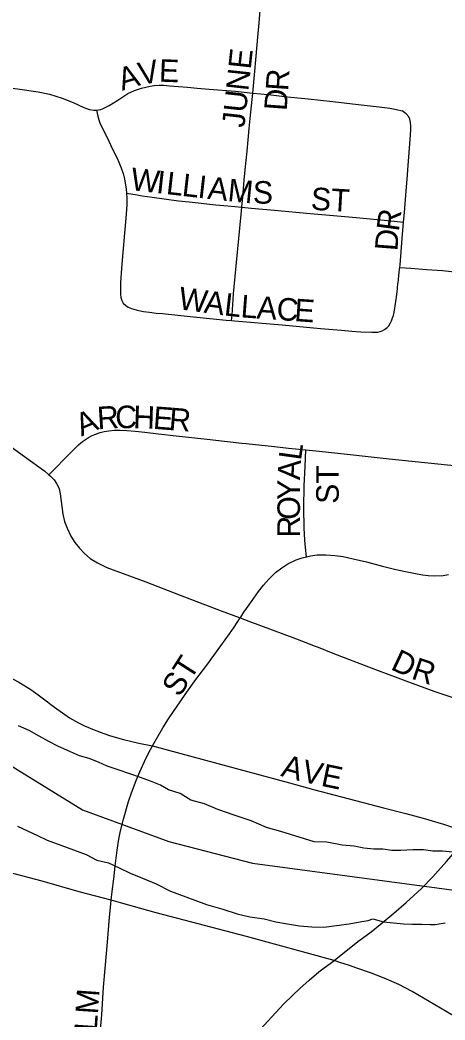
# Model space of a CAD drawing. Extents: x 1410790 to 1770854, y 448063 to 770588.
# Drawn here: x 1542376 to 1543317, y 667165 to 669381 of the extents above; entities that cross this region are included whole.
import ezdxf

# ---------------------------------------------------------------- set-up
doc = ezdxf.new("R2010")
doc.units = 0
for name, color, linetype in [('GM_X_City_Street', 7, 'Continuous'), ('GM_X_City_Street_Text', 7, 'Continuous'), ('GM_X_Minor_River', 7, 'Continuous'), ('GM_X_State_Route', 7, 'Continuous')]:
    doc.layers.add(name, color=color, linetype=linetype)

msp = doc.modelspace()

# ---------------------------------------------------------------- linework, layer by layer
at = {"layer": 'GM_X_City_Street'}
for points in [[(1542891.6, 669219.5), (1542895.4, 669259.6), (1542899.1, 669301.3), (1542902.9, 669343.2), (1542905.7, 669375.5), (1542906.5, 669385.1), (1542908.9, 669410.5), (1542911.4, 669435.3), (1542913.9, 669455.6)], [(1542545.5, 669181.8), (1542549.5, 669182), (1542555.1, 669183.4), (1542558.9, 669184.8), (1542573.5, 669192.3), (1542593, 669204), (1542615.1, 669218.2), (1542629.8, 669225.4), (1542645.3, 669230.6), (1542664.5, 669234.7), (1542673.5, 669236), (1542684.1, 669236.7), (1542693.6, 669236.7), (1542707, 669235.9), (1542747.2, 669232.4), (1542768.3, 669230.3), (1542795.1, 669228.1), (1542853.1, 669223.5), (1542891.6, 669219.5)], [(1542320.7, 669234.6), (1542370.6, 669228.9), (1542415.9, 669222.5), (1542441.5, 669217.2), (1542469.7, 669208.5), (1542494, 669198.6), (1542517.7, 669187.4), (1542523.3, 669185.2), (1542530.1, 669183), (1542539.7, 669181.5), (1542545.5, 669181.8)], [(1542867.3, 668966.6), (1542868.1, 668974.5), (1542869.2, 668988.5), (1542872.8, 669026.7), (1542874.9, 669049.6), (1542879.2, 669090.4), (1542883.9, 669140.9), (1542885.9, 669163.5), (1542890.3, 669205.5), (1542891.6, 669219.5)], [(1542891.6, 669219.5), (1542925.4, 669216), (1542968.6, 669211.3), (1543014.5, 669206.4), (1543068.8, 669201), (1543125, 669194.5), (1543171.5, 669189.1), (1543195.1, 669185.9), (1543209.5, 669183.4), (1543222.1, 669180.5)], [(1542545.5, 669181.8), (1542548.3, 669168.4), (1542550.5, 669160.2), (1542553, 669153.7), (1542557.2, 669144.1), (1542568, 669122.3), (1542577.3, 669103.3), (1542585.5, 669086.5), (1542590.9, 669075.4), (1542595.2, 669066.2), (1542601, 669051.4), (1542604.5, 669041.1), (1542607.2, 669029.4), (1542611.4, 669006.8), (1542611.8, 668997.6)], [(1543225.5, 668933.5), (1543227.3, 668954.5), (1543231.2, 669003.1), (1543233.2, 669028.6), (1543235.6, 669059.1), (1543240.2, 669116.9), (1543241.4, 669138.3), (1543241.6, 669145.9), (1543241.2, 669154.5), (1543239.4, 669161.6), (1543236.9, 669167), (1543231.6, 669173.4), (1543222.1, 669180.5)], [(1542611.8, 668997.6), (1542612.4, 668987.1), (1542612.3, 668972.3), (1542611.3, 668951.3), (1542604.8, 668875.1), (1542600.9, 668831.1), (1542598.8, 668799.2), (1542598.3, 668784.9), (1542598.3, 668773.9), (1542599.5, 668766.3), (1542601.6, 668759.5), (1542604.8, 668754.1), (1542610.2, 668748.4), (1542615.6, 668745.2), (1542623.1, 668742), (1542633.2, 668739.1), (1542639.5, 668737.7), (1542649.4, 668735.7), (1542662.7, 668733.8), (1542677.5, 668731.9), (1542691.7, 668730.6), (1542753, 668724.1), (1542803.6, 668719.1), (1542832.3, 668716.5), (1542844.7, 668715.4)], [(1542611.8, 668997.6), (1542635.6, 668993.8), (1542646.8, 668992), (1542669, 668988.7), (1542727.4, 668980.9), (1542750.4, 668978.3), (1542809.7, 668972.1), (1542836.3, 668969.5), (1542867.3, 668966.6)], [(1542844.7, 668715.4), (1542845.6, 668727.3), (1542849.2, 668774.5), (1542855.8, 668843.7), (1542865.9, 668950.7), (1542867.3, 668966.6)], [(1542867.3, 668966.6), (1542888.1, 668964.6), (1542940, 668959.8), (1543018.3, 668952.9), (1543070.6, 668948.2), (1543112.6, 668944.1), (1543143.9, 668941.2), (1543158.6, 668939.8), (1543182.2, 668937.7), (1543204.4, 668935.5), (1543225.5, 668933.5)], [(1543217, 668832.8), (1543217.7, 668839.1), (1543222.4, 668897.3), (1543225.5, 668933.5)], [(1542844.7, 668715.4), (1542851.3, 668714.9), (1542956.5, 668705.7), (1543041.9, 668698), (1543088.2, 668693.7), (1543110.6, 668691.8), (1543131.1, 668690.4), (1543155.3, 668689.4), (1543168.4, 668689.7), (1543173.6, 668690.9), (1543177.9, 668692.2), (1543183.6, 668695.2), (1543189.3, 668699.9), (1543192.6, 668703.8), (1543196.5, 668709.9), (1543198.8, 668714.7), (1543201.2, 668721.2), (1543203.1, 668726.7), (1543206.3, 668742), (1543207.2, 668748.3), (1543209.9, 668767.1), (1543211.4, 668779.6), (1543212, 668785.7), (1543212.3, 668788.6), (1543213.1, 668795.8), (1543213.4, 668799.9), (1543214, 668805.8), (1543215.2, 668816.1), (1543215.5, 668821), (1543216.6, 668829.9), (1543217, 668832.8)], [(1543217, 668832.8), (1543241.3, 668831.1), (1543276.6, 668828.7), (1543311.9, 668825.9), (1543331.4, 668824.4), (1543357.8, 668822.5)], [(1542251.9, 668467.8), (1542290.2, 668463.7), (1542298.9, 668462.4), (1542308, 668460.1), (1542318, 668456.7), (1542326.1, 668453.5), (1542340.4, 668445.7), (1542356.4, 668435.2), (1542386.1, 668414.2), (1542431.1, 668381.2), (1542440.2, 668373.6)], [(1542440.2, 668373.6), (1542450.3, 668384), (1542480.5, 668415.1), (1542495.8, 668430.4), (1542505.9, 668440), (1542514.7, 668447), (1542527.8, 668455.8), (1542534.1, 668459.6), (1542541.7, 668463), (1542553.9, 668467.1), (1542562.3, 668469.1), (1542573, 668470.9), (1542585.2, 668472), (1542598.1, 668472), (1542612.5, 668471.5), (1542631.3, 668470.1), (1542652.6, 668467.7), (1542682.6, 668464.4), (1542721.9, 668460), (1542790.8, 668452.4), (1542867.3, 668443.6), (1542877.1, 668442.9), (1542939.5, 668436.2), (1542971, 668432.8), (1543009.4, 668429)], [(1543010.9, 668191.6), (1543008.6, 668212.2), (1543006.7, 668228.7), (1543005.5, 668255.8), (1543004.7, 668300.2), (1543005.3, 668349.2), (1543007.5, 668391.5), (1543009.4, 668429)], [(1543009.4, 668429), (1543038.9, 668425.8), (1543100.6, 668418.9), (1543193.3, 668408.9), (1543301.3, 668397.4), (1543351.5, 668392.7), (1543425.2, 668385), (1543487.3, 668378.8)], [(1542440.2, 668373.6), (1542443.9, 668370.5), (1542451.7, 668362), (1542457.1, 668353.9), (1542460, 668348.7), (1542462.4, 668342.5), (1542465.1, 668331.3), (1542471.2, 668286.2), (1542474.7, 668270.3), (1542480.1, 668254.8), (1542488.7, 668237.2), (1542497.4, 668223.4), (1542507.5, 668210.6), (1542519, 668198.9), (1542531.4, 668188.3), (1542548, 668178), (1542568.5, 668167.8), (1542654.7, 668136.2), (1542730.8, 668107), (1542821.4, 668071.9), (1542863.8, 668056.1)], [(1543010.9, 668191.6), (1543019.5, 668193.6), (1543033.9, 668195.7), (1543053.1, 668196.3), (1543073.4, 668194.7), (1543091.5, 668192), (1543113.9, 668187.2), (1543143.3, 668180.3), (1543178.5, 668171.2), (1543208.4, 668163.8), (1543233.5, 668158.4), (1543252.1, 668154.7), (1543267.1, 668152), (1543279.9, 668150.4), (1543294.8, 668149.3), (1543313, 668150.4), (1543324.7, 668152.5)], [(1542863.8, 668056.1), (1542865.1, 668057.9), (1542872.1, 668068.8), (1542883.4, 668085.3), (1542904.3, 668114.6), (1542915.5, 668129), (1542927.2, 668142.4), (1542942.1, 668156.8), (1542956, 668167.5), (1542969.4, 668176), (1542987.5, 668185.1), (1543000.8, 668189.3), (1543010.9, 668191.6)], [(1542669.3, 667772.5), (1542678, 667788.6), (1542692.4, 667812.6), (1542704.7, 667832.4), (1542741.5, 667886.3), (1542765.5, 667919.4), (1542789.5, 667951.4), (1542821, 667994.6), (1542839.7, 668021.3), (1542850.4, 668035.7), (1542863.8, 668056.1)], [(1542863.8, 668056.1), (1542882.9, 668049.1), (1542986.3, 668010.4), (1543030, 667993.4), (1543036.1, 667991.1), (1543064.9, 667979.9), (1543078.8, 667974.3), (1543163.3, 667941.7), (1543236.1, 667914.7), (1543294.5, 667893), (1543345.7, 667875.8), (1543367.7, 667869.9), (1543380, 667868.5), (1543392.2, 667868.7), (1543407.5, 667871.6)], [(1542208.9, 667985.6), (1542227.7, 667978.1), (1542259.2, 667966.7), (1542305.9, 667947.6), (1542335.4, 667933.8), (1542373.1, 667914.2), (1542399.8, 667897.6), (1542416, 667886.1), (1542437.2, 667870.1), (1542444.5, 667864.1), (1542457.4, 667854.8), (1542465.3, 667849.3), (1542485.6, 667835.1), (1542505.6, 667823.7), (1542518.5, 667817), (1542539.9, 667808), (1542561.4, 667799.9), (1542576.6, 667794.6), (1542605.2, 667786.5), (1542639.1, 667778.9), (1542669.3, 667772.5)], [(1542578, 667430.7), (1542580, 667449.7), (1542583.6, 667478.1), (1542586.7, 667506), (1542591, 667541.5), (1542594.8, 667566.2), (1542598.5, 667584.3), (1542604.9, 667610.4), (1542616.4, 667649.6), (1542622.9, 667668.2), (1542633.2, 667695.8), (1542641.6, 667715.3), (1542651.6, 667737.7), (1542659.9, 667755), (1542669.3, 667772.5)], [(1542669.3, 667772.5), (1542704.6, 667762.9), (1542833.5, 667728.4), (1542972.6, 667690.7), (1543026.2, 667676.3), (1543181.2, 667635.5), (1543230.6, 667622.5), (1543269.2, 667612.5), (1543313.6, 667599.3), (1543338.1, 667590.8), (1543361.7, 667581.2), (1543373.6, 667576.3)], [(1543072, 667296.7), (1543124.3, 667339.1), (1543134.9, 667346.8), (1543153.4, 667360.5), (1543174, 667376.8), (1543204.1, 667402.2), (1543231.6, 667425.4), (1543265.4, 667456.5), (1543290.2, 667482.2), (1543320.5, 667516.6), (1543339.9, 667538.8), (1543373.6, 667576.3)], [(1542533.2, 666912.3), (1542539.8, 666979.2), (1542544, 667030.1), (1542547.3, 667070.5), (1542556.9, 667176.6), (1542561.2, 667238), (1542564.7, 667279.1), (1542569.7, 667337.8), (1542574.4, 667392.8), (1542577, 667422), (1542578, 667430.7)], [(1542713.5, 666929.3), (1542778.8, 667002.8), (1542838.5, 667068.2), (1542924.8, 667162.7), (1542960.5, 667201), (1542979.2, 667219.5), (1542995.8, 667234.9), (1543016.4, 667253.4), (1543037.5, 667271.6), (1543049.7, 667280.5), (1543063.2, 667290.6), (1543072, 667296.7)]]:
    msp.add_lwpolyline(points, dxfattribs=at)
at = {"layer": 'GM_X_Minor_River'}
for points in [[(1539251.8, 669122.5), (1539435.7, 669104.8), (1539668, 669001.8), (1539841.7, 668978.3), (1540013, 668826.4), (1540082.6, 668800.9), (1540138.2, 668779.8), (1540191.3, 668728.6), (1540253.2, 668619), (1540365.2, 668514.5), (1540531.7, 668426.9), (1540885.3, 668279.3), (1541065.2, 668261.7), (1541413.6, 668158.4), (1541521.6, 668150.2), (1541764.1, 668055), (1541823.8, 668035.8), (1542004.3, 667945.9), (1542514.7, 667630.7), (1542705.6, 667560.6), (1542890.9, 667512.7), (1543404.3, 667444.2)], [(1543334, 667536.9), (1543312, 667539.2), (1543290, 667539.6), (1543270, 667541.9), (1543245.9, 667542.3), (1543219.8, 667540.7), (1543199.8, 667541), (1543179.8, 667543.4), (1543159.7, 667543.7), (1543137.7, 667546.1), (1543115.8, 667550.4), (1543089.7, 667552.9), (1543055.8, 667559.4), (1543027.7, 667559.9), (1542953.9, 667583.2), (1542922, 667591.7), (1542888.1, 667606.3), (1542850.3, 667618.9), (1542814.4, 667631.6), (1542784.5, 667644.1), (1542754.6, 667652.6), (1542730.8, 667667), (1542704.8, 667675.5), (1542687, 667685.8), (1542665, 667694.2), (1542643.1, 667702.6), (1542619.2, 667711), (1542593.3, 667719.4), (1542569.4, 667727.8), (1542549.5, 667736.2), (1542529.5, 667744.5), (1542507.6, 667750.9), (1542487.7, 667759.3), (1542459.8, 667771.8), (1542439.9, 667782.1), (1542418.1, 667794.5), (1542396.2, 667806.9), (1542372.4, 667817.3)], [(1542370.8, 667594.6), (1542392.7, 667584.2), (1542414.6, 667573.8), (1542436.5, 667563.4), (1542466.4, 667552.9), (1542494.3, 667542.4), (1542522.2, 667531.9), (1542546, 667519.5), (1542572, 667513.1), (1542595.8, 667502.6), (1542619.7, 667490.2), (1542647.6, 667479.7), (1542677.5, 667467.2), (1542709.3, 667450.6), (1542743.1, 667438), (1542789, 667421.2), (1542824.9, 667410.6), (1542856.8, 667400.1), (1542884.7, 667393.6), (1542916.7, 667389.1), (1542942.7, 667382.6), (1542968.7, 667378.2), (1542994.7, 667373.8), (1543022.7, 667371.3), (1543048.8, 667370.9)], [(1543048.8, 667370.9), (1543076.9, 667374.4), (1543105, 667378), (1543133.1, 667383.6), (1543147.2, 667385.3), (1543157.3, 667389.2), (1543181.2, 667382.8), (1543203.2, 667380.4), (1543225.2, 667378.1), (1543245.3, 667377.7), (1543265.3, 667377.4), (1543285.4, 667377.1), (1543295.4, 667376.9), (1543317.5, 667380.6)]]:
    msp.add_lwpolyline(points, dxfattribs=at)
at = {"layer": 'GM_X_State_Route'}
msp.add_lwpolyline([(1543345.3, 667169.3), (1543244.2, 667228.6), (1543215.4, 667243.7), (1543182.5, 667257.6), (1543152.5, 667269.6), (1543122.3, 667280.2), (1543103.4, 667286.6), (1543086.6, 667292.1), (1543072, 667296.7), (1542877.6, 667350), (1542677.8, 667402.7), (1542598.9, 667425.1), (1542578, 667430.7), (1542507, 667449.4), (1542424.9, 667472.6), (1542352, 667492.1)], dxfattribs=at)

# ---------------------------------------------------------------- texts
at = {"layer": 'GM_X_City_Street_Text'}
for s, rotation, p in [('JUNE', 83.7975, (1542872.9, 669141.7)), ('V', 10.8405, (1542642.9, 669236.9)), ('E', 357.841, (1542683.1, 669244.9)), ('A', 16.9002, (1542602.1, 669224.4)), ('R', 85.9459, (1542969.8, 669223.1)), ('D', 85.7773, (1542966.5, 669179.1)), ('W', 353.4797, (1542619.4, 669004.8)), ('I', 353.4994, (1542676.3, 668998.3)), ('L', 353.4833, (1542698.1, 668995.8)), ('L', 353.4833, (1542733.1, 668991.8)), ('I', 353.4715, (1542768.1, 668987.8)), ('A', 353.4854, (1542789.9, 668985.3)), ('M', 354.2621, (1542834.4, 668980.3)), ('S', 359.0914, (1542891.5, 668974.7)), ('ST', 356.6354, (1543019.2, 668960.9)), ('R', 82.4142, (1543214.9, 668911.5)), ('D', 85.6465, (1543211.7, 668868.4)), ('W', 352.1921, (1542725.1, 668740.8)), ('A', 352.1945, (1542781.8, 668733)), ('L', 353.4857, (1542826.6, 668726.9)), ('L', 355.6144, (1542863.6, 668722.7)), ('A', 355.9957, (1542899.1, 668720)), ('C', 356.0163, (1542943, 668716.9)), ('E', 356.0078, (1542982.5, 668714.2)), ('R', 3.718, (1542548.3, 668474.1)), ('C', 0.1943, (1542587, 668476.7)), ('H', 358.2074, (1542626.1, 668476.8)), ('A', 23.0192, (1542512.1, 668458)), ('E', 355.6788, (1542669.5, 668475.5)), ('R', 355.43, (1542704.6, 668472.8)), ('L', 82.0921, (1542998.2, 668404)), ('A', 87.2555, (1542996.2, 668361.2)), ('ST', 90, (1543082, 668309.1)), ('Y', 89.9195, (1542996.1, 668317.9)), ('O', 89.9195, (1542996.1, 668273.9)), ('R', 89.9271, (1542996, 668234.3)), ('ST', 57.2679, (1542729.1, 667878.6)), ('D', 334.828, (1543194.7, 667943.3)), ('R', 341.5973, (1543240.4, 667922.3)), ('A', 344.6701, (1542951.9, 667706.2)), ('V', 347.8849, (1542997.3, 667693.8)), ('E', 348.2344, (1543040.6, 667684.5)), ('ELM', 86.0531, (1542542.9, 667095.3))]:
    msp.add_text(s, height=50, rotation=rotation, dxfattribs=at).set_placement(p)

doc.saveas('drawing.dxf')
